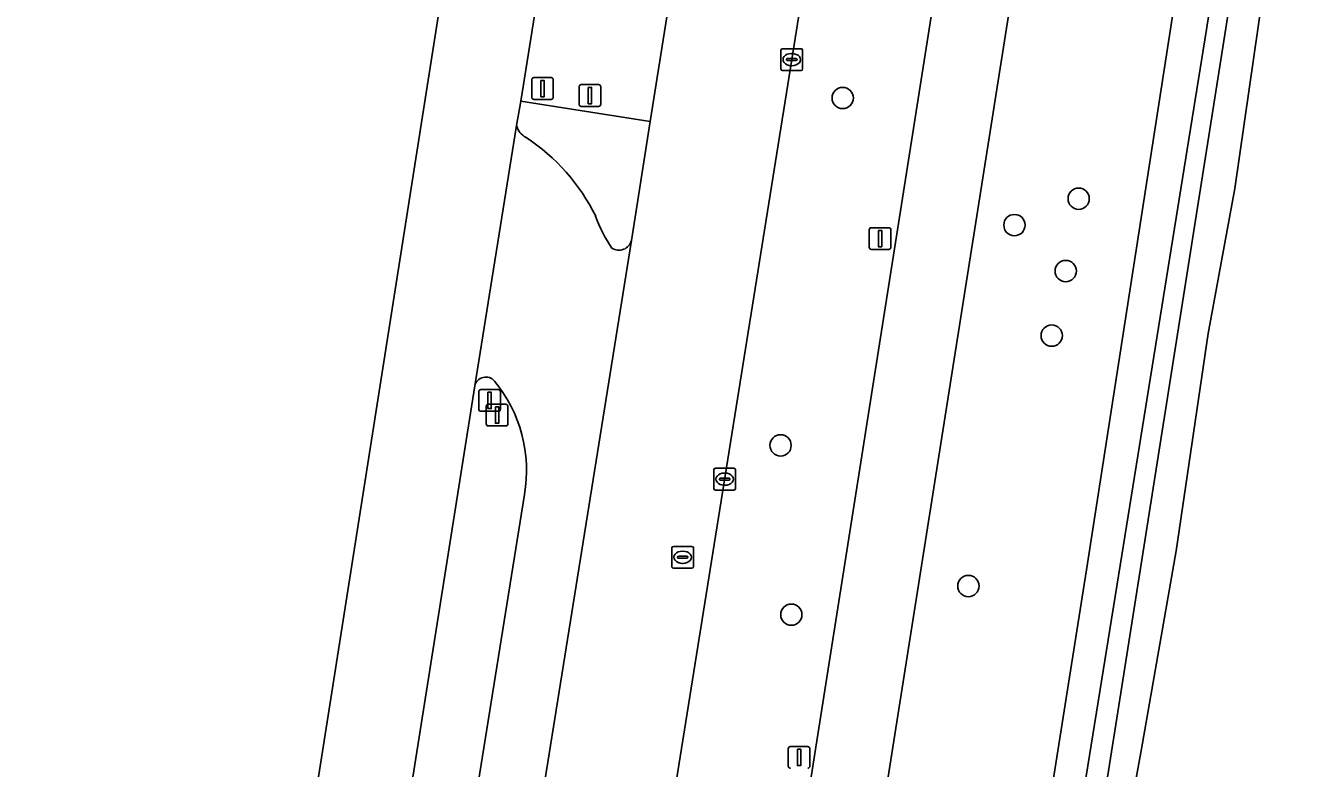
# Model space of a CAD drawing. Extents: x 160203 to 161530, y 379528 to 381797.
# Drawn here: x 160307.5 to 160366.6, y 380399.1 to 380433.2 of the extents above; entities that cross this region are included whole.
import ezdxf

# ---------------------------------------------------------------- set-up
doc = ezdxf.new("R2010")
doc.units = 0
for name, color, linetype in [('IMGEO_Berm_groen', 7, 'Continuous'), ('IMGEO_Boom', 7, 'Continuous'), ('IMGEO_Fietspad_gesloten', 7, 'Continuous'), ('IMGEO_Grasland_agrarisch', 7, 'Continuous'), ('IMGEO_Kolk', 7, 'Continuous'), ('IMGEO_Lichtmast', 7, 'Continuous'), ('IMGEO_Oever', 7, 'Continuous'), ('IMGEO_Rijbaan_regionaal_gesloten', 7, 'Continuous'), ('IMGEO_Rioolput', 7, 'Continuous'), ('IMGEO_Verkeersbordpaal', 7, 'Continuous'), ('IMGEO_Verkeerseiland_open', 7, 'Continuous'), ('IMGEO_Waterloop', 7, 'Continuous')]:
    doc.layers.add(name, color=color, linetype=linetype)

msp = doc.modelspace()

# ---------------------------------------------------------------- linework, layer by layer
at = {"layer": 'IMGEO_Berm_groen'}
for points in [[(160380.205, 380606.406), (160371.189, 380549.526), (160367.433, 380526.109), (160363.246, 380500), (160361.784, 380490.887), (160355.339, 380450.611), (160346.029, 380391.769), (160338.96, 380347.733), (160332.907, 380309.531), (160331.544, 380300.93), (160328.424, 380281.305)], [(160349.14, 380529.016), (160355.748, 380570.396), (160358.163, 380585.647), (160356.772, 380595.979), (160352.778, 380570.911), (160346.201, 380529.483), (160346.119, 380528.965), (160341.49, 380500), (160330.26, 380429.737), (160336.207, 380428.804), (160347.546, 380500), (160349.462, 380512.028)], [(160358.293, 380491.158), (160359.706, 380500), (160363.967, 380526.659), (160367.706, 380550.056), (160374.855, 380595.163), (160367.388, 380586.261), (160364.666, 380569.299), (160361.773, 380551.056), (160358.549, 380530.801), (160358.035, 380527.602), (160355.297, 380510.581), (160353.625, 380500), (160352.416, 380492.353), (160349.015, 380471.121), (160345.925, 380451.876), (160342.705, 380431.641), (160336.593, 380393.432), (160336.341, 380391.468)], [(160334.043, 380268.351), (160340.373, 380308.236), (160348.502, 380359.458), (160349.372, 380364.94), (160352.1, 380382.133), (160352.684, 380385.815), (160356.287, 380408.516), (160361.612, 380442.808), (160363.62, 380454.848), (160364.253, 380457.684), (160365.385, 380465.491), (160366.679, 380472.607), (160367.782, 380480.751), (160370.802, 380500), (160371.249, 380502.852)], [(160336.565, 380374.023), (160339.578, 380373.55), (160342.587, 380392.328), (160351.85, 380450.983), (160358.293, 380491.158)], [(160328.155, 380416.671), (160317.914, 380352.077), (160315.52, 380337.005), (160319.87, 380326.164), (160323.805, 380351.043), (160328.049, 380377.845)], [(160327.57, 380393.867), (160330.43, 380411.684)]]:
    msp.add_lwpolyline(points, dxfattribs=at)
for centre, radius, start, end in [((160328.657, 380416.559), 0.514, 39.50206, 167.39779), ((160324.114, 380412.796), 6.414, 350.01373, 39.61864)]:
    msp.add_arc(centre, radius, start, end, dxfattribs=at)
at = {"layer": 'IMGEO_Boom'}
for centre in [(160345.045, 380429.879), (160355.88, 380425.256), (160352.932, 380424.044), (160355.286, 380421.937), (160354.643, 380418.975), (160342.192, 380413.936), (160350.816, 380407.479), (160342.686, 380406.167)]:
    msp.add_circle(centre, 0.489, dxfattribs=at)
at = {"layer": 'IMGEO_Fietspad_gesloten'}
msp.add_lwpolyline([(160338.96, 380347.733), (160346.029, 380391.769), (160355.339, 380450.611), (160351.85, 380450.983), (160342.587, 380392.328), (160339.578, 380373.55), (160329.428, 380310.134), (160332.907, 380309.531)], close=True, dxfattribs=at)
at = {"layer": 'IMGEO_Grasland_agrarisch'}
msp.add_lwpolyline([(160391.591, 380603.409), (160387.523, 380579.574), (160379.296, 380526.737), (160378.851, 380524.294), (160377.634, 380517.623), (160376.818, 380512.224), (160375.308, 380502.238), (160374.97, 380500), (160372.848, 380488.626), (160370.146, 380472.104), (160369.369, 380465.742), (160366.989, 380450.176), (160364.586, 380436.343), (160363.043, 380425.732), (160361.825, 380419.072), (160360.362, 380409.1), (160358.765, 380400.008), (160356.87, 380389.591), (160356.183, 380385.289), (160355.589, 380381.575), (160352.843, 380364.39), (160351.967, 380358.904), (160343.777, 380307.646), (160335.794, 380257.683)], dxfattribs=at)
at = {"layer": 'IMGEO_Kolk'}
for p, q in [((160342.28, 380432.141), (160343.132, 380432.141)), ((160342.205, 380431.215), (160342.205, 380432.067)), ((160342.464, 380431.635), (160342.464, 380431.647)), ((160342.902, 380431.598), (160342.504, 380431.598)), ((160342.507, 380431.684), (160342.905, 380431.684)), ((160342.693, 380431.921), (160342.718, 380431.921)), ((160342.948, 380431.647), (160342.948, 380431.635)), ((160343.206, 380432.067), (160343.206, 380431.215)), ((160343.132, 380431.141), (160342.28, 380431.141)), ((160342.716, 380431.361), (160342.691, 380431.361)), ((160339.125, 380411.962), (160339.125, 380412.814)), ((160339.2, 380412.888), (160340.052, 380412.888)), ((160339.613, 380412.668), (160339.638, 380412.668)), ((160340.126, 380412.814), (160340.126, 380411.962)), ((160339.384, 380412.382), (160339.384, 380412.394)), ((160339.822, 380412.345), (160339.424, 380412.345)), ((160339.427, 380412.431), (160339.825, 380412.431)), ((160339.636, 380412.108), (160339.611, 380412.108)), ((160339.868, 380412.394), (160339.868, 380412.382)), ((160340.052, 380411.888), (160339.2, 380411.888))]:
    msp.add_line(p, q, dxfattribs=at)
for points in [[(160342.28, 380432.141), (160343.132, 380432.141)], [(160342.205, 380431.215), (160342.205, 380432.067)], [(160343.206, 380432.067), (160343.206, 380431.215)], [(160343.132, 380431.141), (160342.28, 380431.141)], [(160339.125, 380411.962), (160339.125, 380412.814)], [(160339.2, 380412.888), (160340.052, 380412.888)], [(160340.126, 380412.814), (160340.126, 380411.962)], [(160340.052, 380411.888), (160339.2, 380411.888)]]:
    msp.add_lwpolyline(points, dxfattribs=at)
for centre, radius, start, end in [((160342.282, 380432.065), 0.0765, 91.55205, 178.44795), ((160342.282, 380432.065), 0.0765, 91.55205, 178.44795), ((160343.13, 380432.065), 0.0765, 1.55205, 88.44795), ((160343.13, 380432.065), 0.0765, 1.55205, 88.44795), ((160342.504, 380431.644), 0.0403, 85.87752, 175.75265), ((160342.501, 380431.634), 0.0366, 178.93798, 274.71019), ((160342.905, 380431.641), 0.043, 264.86636, 352.45326), ((160342.909, 380431.646), 0.0386, 1.73085, 96.63898), ((160342.282, 380431.217), 0.0765, 181.55205, 268.44795), ((160342.282, 380431.217), 0.0765, 181.55205, 268.44795), ((160343.13, 380431.217), 0.0765, 271.55205, 358.44795), ((160343.13, 380431.217), 0.0765, 271.55205, 358.44795), ((160339.202, 380412.812), 0.0765, 91.55205, 178.44795), ((160339.202, 380412.812), 0.0765, 91.55205, 178.44795), ((160340.05, 380412.812), 0.0765, 1.55205, 88.44795), ((160340.05, 380412.812), 0.0765, 1.55205, 88.44795), ((160339.424, 380412.391), 0.0403, 85.87752, 175.75265), ((160339.421, 380412.381), 0.0366, 178.93798, 274.71019), ((160339.825, 380412.388), 0.043, 264.86636, 352.45326), ((160339.829, 380412.393), 0.0386, 1.73085, 96.63898), ((160339.202, 380411.964), 0.0765, 181.55205, 268.44795), ((160339.202, 380411.964), 0.0765, 181.55205, 268.44795), ((160340.05, 380411.964), 0.0765, 271.55205, 358.44795), ((160340.05, 380411.964), 0.0765, 271.55205, 358.44795)]:
    msp.add_arc(centre, radius, start, end, dxfattribs=at)
for centre, major_axis, ratio, start_param, end_param in [((160342.692, 380431.641), (-0.387, 0.002), 0.722429, 4.712389, 7.853982), ((160342.717, 380431.641), (-0.39, 0.002), 0.717154, 1.570796, 4.712389), ((160339.612, 380412.388), (-0.387, 0.002), 0.722429, 4.712389, 7.853982), ((160339.637, 380412.388), (-0.39, 0.002), 0.717154, 1.570796, 4.712389)]:
    msp.add_ellipse(centre, major_axis=major_axis, ratio=ratio, start_param=start_param, end_param=end_param, dxfattribs=at)
at = {"layer": 'IMGEO_Lichtmast'}
for p, q in [((160332.942, 380429.592), (160332.942, 380430.392)), ((160332.942, 380430.392), (160332.942, 380429.592)), ((160333.042, 380430.492), (160333.832, 380430.492)), ((160333.832, 380430.492), (160333.042, 380430.492)), ((160333.932, 380430.392), (160333.932, 380429.592)), ((160333.932, 380429.592), (160333.932, 380430.392)), ((160333.832, 380429.492), (160333.042, 380429.492)), ((160333.042, 380429.492), (160333.832, 380429.492)), ((160346.367, 380423.927), (160347.157, 380423.927)), ((160347.157, 380423.927), (160346.367, 380423.927)), ((160346.267, 380423.027), (160346.267, 380423.827)), ((160346.267, 380423.827), (160346.267, 380423.027)), ((160347.257, 380423.827), (160347.257, 380423.027)), ((160347.257, 380423.027), (160347.257, 380423.827)), ((160347.157, 380422.927), (160346.367, 380422.927)), ((160346.367, 380422.927), (160347.157, 380422.927)), ((160342.548, 380399.217), (160342.548, 380400.017)), ((160342.548, 380400.017), (160342.548, 380399.217)), ((160342.648, 380400.117), (160343.438, 380400.117)), ((160343.438, 380400.117), (160342.648, 380400.117)), ((160343.538, 380400.017), (160343.538, 380399.217)), ((160343.538, 380399.217), (160343.538, 380400.017))]:
    msp.add_line(p, q, dxfattribs=at)
for points in [[(160333.362, 380430.367), (160333.512, 380430.367), (160333.512, 380429.617), (160333.362, 380429.617), (160333.362, 380430.367)], [(160346.687, 380423.802), (160346.837, 380423.802), (160346.837, 380423.052), (160346.687, 380423.052), (160346.687, 380423.802)], [(160342.968, 380399.992), (160343.118, 380399.992), (160343.118, 380399.242), (160342.968, 380399.242), (160342.968, 380399.992)]]:
    msp.add_lwpolyline(points, dxfattribs=at)
for centre, start, end in [((160333.042, 380430.392), 90, 180), ((160333.042, 380430.392), 90, 180), ((160333.832, 380430.392), 0, 90), ((160333.832, 380430.392), 360, 90), ((160333.042, 380429.592), 180, 270), ((160333.042, 380429.592), 180, 270), ((160333.832, 380429.592), 270, 0), ((160333.832, 380429.592), 270, 0), ((160346.367, 380423.827), 90, 180), ((160346.367, 380423.827), 90, 180), ((160347.157, 380423.827), 0, 90), ((160347.157, 380423.827), 360, 90), ((160346.367, 380423.027), 180, 270), ((160346.367, 380423.027), 180, 270), ((160347.157, 380423.027), 270, 0), ((160347.157, 380423.027), 270, 0), ((160342.648, 380400.017), 90, 180), ((160342.648, 380400.017), 90, 180), ((160343.438, 380400.017), 0, 90), ((160343.438, 380400.017), 360, 90), ((160342.648, 380399.217), 180, 270), ((160342.648, 380399.217), 180, 270), ((160343.438, 380399.217), 270, 0), ((160343.438, 380399.217), 270, 0)]:
    msp.add_arc(centre, 0.1, start, end, dxfattribs=at)
at = {"layer": 'IMGEO_Oever'}
for points in [[(160390.283, 380602.648), (160386, 380577.395), (160377.268, 380524.546), (160375.458, 380513.613), (160373.434, 380501.388), (160370.437, 380483.285), (160366.048, 380454.705), (160360.368, 380418.754), (160355.719, 380389.323), (160355.227, 380386.102), (160354.2, 380386.268), (160354.809, 380390.039), (160357.778, 380408.419), (160361.753, 380433.029), (160367.445, 380469.514), (160370.699, 380490.376), (160372.531, 380501.536), (160374.537, 380513.764), (160376.097, 380523.266)], [(160371.249, 380502.852), (160370.802, 380500), (160367.782, 380480.751), (160366.679, 380472.607), (160365.385, 380465.491), (160364.253, 380457.684), (160363.62, 380454.848), (160361.612, 380442.808), (160356.287, 380408.516), (160352.684, 380385.815), (160356.183, 380385.289), (160356.87, 380389.591), (160358.765, 380400.008), (160360.362, 380409.1), (160361.825, 380419.072), (160363.043, 380425.732), (160364.586, 380436.343), (160366.989, 380450.176), (160369.369, 380465.742), (160370.146, 380472.104), (160372.848, 380488.626), (160374.97, 380500), (160375.308, 380502.238)]]:
    msp.add_lwpolyline(points, dxfattribs=at)
at = {"layer": 'IMGEO_Rijbaan_regionaal_gesloten'}
msp.add_lwpolyline([(160307.532, 380313.4), (160308.269, 380313.283), (160311.667, 380312.745), (160315.52, 380337.005), (160317.914, 380352.077), (160328.155, 380416.671), (160330.069, 380428.623), (160330.26, 380429.737), (160341.49, 380500), (160346.119, 380528.965), (160346.201, 380529.483), (160352.778, 380570.911), (160356.772, 380595.979), (160359.064, 380610.365), (160354.423, 380611.084)], close=True, dxfattribs=at)
for points in [[(160349.462, 380512.028), (160347.546, 380500), (160336.207, 380428.804), (160335.344, 380423.335), (160328.049, 380377.845), (160323.805, 380351.043), (160319.87, 380326.164), (160317.621, 380311.944), (160323.486, 380310.927), (160323.63, 380311.821), (160323.997, 380314.024), (160324.382, 380316.217), (160336.341, 380391.468), (160336.593, 380393.432), (160342.705, 380431.641), (160345.925, 380451.876), (160349.015, 380471.121), (160352.416, 380492.353), (160353.625, 380500), (160355.297, 380510.581), (160358.035, 380527.602), (160358.549, 380530.801), (160361.773, 380551.056)], [(160330.069, 380428.623), (160328.155, 380416.671)], [(160327.524, 380389.85), (160328.276, 380380.878), (160328.049, 380377.845), (160335.344, 380423.335)], [(160330.43, 380411.684), (160327.57, 380393.867)]]:
    msp.add_lwpolyline(points, dxfattribs=at)
for centre, radius, start, end in [((160330.858, 380428.799), 0.808, 192.55563, 244.17934), ((160325.457, 380420.391), 9.191, 26.21997, 56.67657), ((160339.866, 380426.673), 6.552, 199.81689, 214.24736), ((160334.77, 380423.486), 0.593, 237.36419, 345.2852), ((160328.657, 380416.559), 0.514, 39.50206, 167.39779), ((160324.114, 380412.796), 6.414, 350.01373, 39.61864)]:
    msp.add_arc(centre, radius, start, end, dxfattribs=at)
at = {"layer": 'IMGEO_Rioolput'}
for p, q in [((160337.196, 380408.376), (160337.196, 380409.228)), ((160337.271, 380409.302), (160338.123, 380409.302)), ((160338.197, 380409.228), (160338.197, 380408.376)), ((160337.455, 380408.796), (160337.455, 380408.808)), ((160337.893, 380408.759), (160337.495, 380408.759)), ((160337.498, 380408.845), (160337.896, 380408.845)), ((160337.707, 380408.522), (160337.682, 380408.522)), ((160337.684, 380409.082), (160337.709, 380409.082)), ((160337.939, 380408.808), (160337.939, 380408.796)), ((160338.123, 380408.302), (160337.271, 380408.302))]:
    msp.add_line(p, q, dxfattribs=at)
for points in [[(160337.196, 380408.376), (160337.196, 380409.228)], [(160337.271, 380409.302), (160338.123, 380409.302)], [(160338.197, 380409.228), (160338.197, 380408.376)], [(160338.123, 380408.302), (160337.271, 380408.302)]]:
    msp.add_lwpolyline(points, dxfattribs=at)
for centre, radius, start, end in [((160337.273, 380409.226), 0.0765, 91.55205, 178.44795), ((160337.273, 380409.226), 0.0765, 91.55205, 178.44795), ((160338.121, 380409.226), 0.0765, 1.55205, 88.44795), ((160338.121, 380409.226), 0.0765, 1.55205, 88.44795), ((160337.495, 380408.805), 0.0403, 85.87752, 175.75265), ((160337.492, 380408.795), 0.0366, 178.93798, 274.71019), ((160337.896, 380408.802), 0.043, 264.86636, 352.45326), ((160337.9, 380408.807), 0.0386, 1.73085, 96.63898), ((160337.273, 380408.378), 0.0765, 181.55205, 268.44795), ((160337.273, 380408.378), 0.0765, 181.55205, 268.44795), ((160338.121, 380408.378), 0.0765, 271.55205, 358.44795), ((160338.121, 380408.378), 0.0765, 271.55205, 358.44795)]:
    msp.add_arc(centre, radius, start, end, dxfattribs=at)
for centre, major_axis, ratio, start_param, end_param in [((160337.683, 380408.802), (-0.387, 0.002), 0.722429, 4.712389, 7.853982), ((160337.708, 380408.802), (-0.39, 0.002), 0.717154, 1.570796, 4.712389)]:
    msp.add_ellipse(centre, major_axis=major_axis, ratio=ratio, start_param=start_param, end_param=end_param, dxfattribs=at)
at = {"layer": 'IMGEO_Verkeersbordpaal'}
for p, q in [((160330.767, 380429.912), (160330.767, 380430.712)), ((160330.767, 380430.712), (160330.767, 380429.912)), ((160330.867, 380430.812), (160331.657, 380430.812)), ((160331.657, 380430.812), (160330.867, 380430.812)), ((160331.757, 380430.712), (160331.757, 380429.912)), ((160331.757, 380429.912), (160331.757, 380430.712)), ((160331.657, 380429.812), (160330.867, 380429.812)), ((160330.867, 380429.812), (160331.657, 380429.812)), ((160328.337, 380415.6), (160328.337, 380416.4)), ((160328.337, 380416.4), (160328.337, 380415.6)), ((160328.437, 380416.5), (160329.227, 380416.5)), ((160329.227, 380416.5), (160328.437, 380416.5)), ((160329.327, 380416.4), (160329.327, 380415.6)), ((160329.327, 380415.6), (160329.327, 380416.4)), ((160328.68, 380414.926), (160328.68, 380415.726)), ((160328.68, 380415.726), (160328.68, 380414.926)), ((160328.78, 380415.826), (160329.57, 380415.826)), ((160329.57, 380415.826), (160328.78, 380415.826)), ((160329.67, 380415.726), (160329.67, 380414.926)), ((160329.67, 380414.926), (160329.67, 380415.726)), ((160329.227, 380415.5), (160328.437, 380415.5)), ((160328.437, 380415.5), (160329.227, 380415.5)), ((160329.57, 380414.826), (160328.78, 380414.826)), ((160328.78, 380414.826), (160329.57, 380414.826))]:
    msp.add_line(p, q, dxfattribs=at)
for points in [[(160331.187, 380430.687), (160331.337, 380430.687), (160331.337, 380429.937), (160331.187, 380429.937), (160331.187, 380430.687)], [(160328.757, 380416.375), (160328.907, 380416.375), (160328.907, 380415.625), (160328.757, 380415.625), (160328.757, 380416.375)], [(160329.1, 380415.701), (160329.25, 380415.701), (160329.25, 380414.951), (160329.1, 380414.951), (160329.1, 380415.701)]]:
    msp.add_lwpolyline(points, dxfattribs=at)
for centre, start, end in [((160330.867, 380430.712), 90, 180), ((160330.867, 380430.712), 90, 180), ((160331.657, 380430.712), 0, 90), ((160331.657, 380430.712), 360, 90), ((160330.867, 380429.912), 180, 270), ((160330.867, 380429.912), 180, 270), ((160331.657, 380429.912), 270, 0), ((160331.657, 380429.912), 270, 0), ((160328.437, 380416.4), 90, 180), ((160328.437, 380416.4), 90, 180), ((160329.227, 380416.4), 0, 90), ((160329.227, 380416.4), 360, 90), ((160328.78, 380415.726), 90, 180), ((160328.78, 380415.726), 90, 180), ((160329.57, 380415.726), 0, 90), ((160329.57, 380415.726), 360, 90), ((160328.437, 380415.6), 180, 270), ((160328.437, 380415.6), 180, 270), ((160329.227, 380415.6), 270, 0), ((160329.227, 380415.6), 270, 0), ((160328.78, 380414.926), 180, 270), ((160328.78, 380414.926), 180, 270), ((160329.57, 380414.926), 270, 0), ((160329.57, 380414.926), 270, 0)]:
    msp.add_arc(centre, 0.1, start, end, dxfattribs=at)
at = {"layer": 'IMGEO_Verkeerseiland_open'}
for points in [[(160336.207, 380428.804), (160330.26, 380429.737), (160330.069, 380428.623)], [(160335.344, 380423.335), (160336.207, 380428.804)]]:
    msp.add_lwpolyline(points, dxfattribs=at)
for centre, radius, start, end in [((160330.858, 380428.799), 0.808, 192.55563, 244.17934), ((160325.457, 380420.391), 9.191, 26.21997, 56.67657), ((160339.866, 380426.673), 6.552, 199.81689, 214.24736), ((160334.77, 380423.486), 0.593, 237.36419, 345.2852)]:
    msp.add_arc(centre, radius, start, end, dxfattribs=at)
at = {"layer": 'IMGEO_Waterloop'}
msp.add_lwpolyline([(160389.078, 380602.852), (160386.91, 380590.134), (160383.778, 380570.588), (160383.152, 380566.044), (160380.322, 380548.695), (160376.097, 380523.266), (160374.537, 380513.764), (160372.531, 380501.536), (160370.699, 380490.376), (160367.445, 380469.514), (160361.753, 380433.029), (160357.778, 380408.419), (160354.809, 380390.039), (160354.2, 380386.268), (160355.227, 380386.102), (160355.719, 380389.323), (160360.368, 380418.754), (160366.048, 380454.705), (160370.437, 380483.285), (160373.434, 380501.388), (160375.458, 380513.613), (160377.268, 380524.546), (160386, 380577.395)], dxfattribs=at)

doc.saveas('drawing.dxf')
